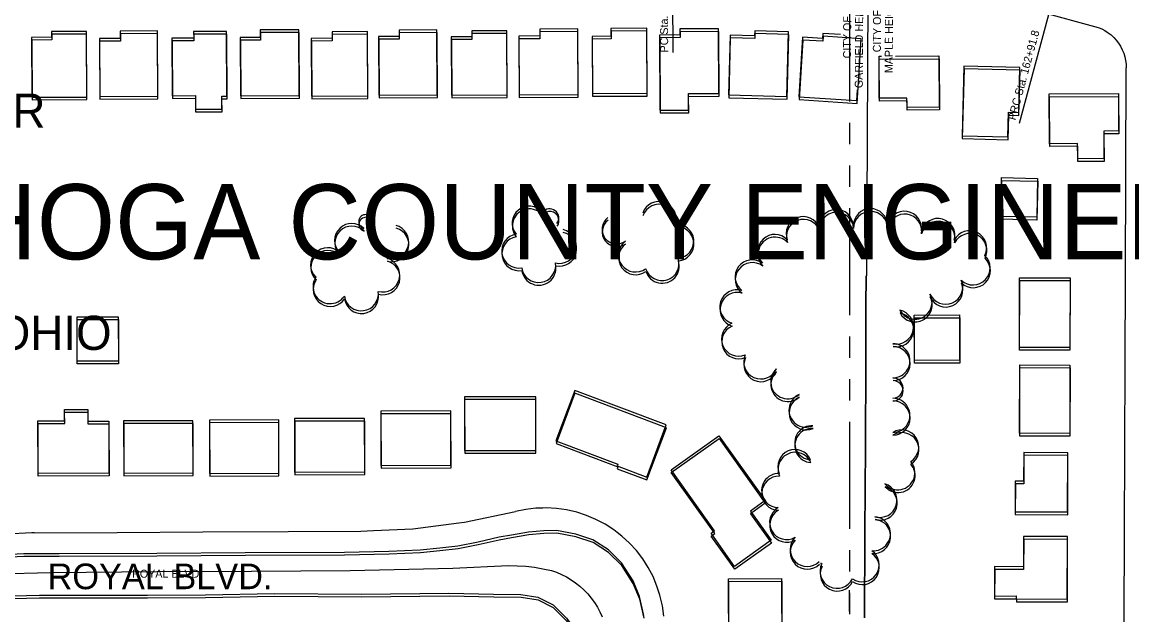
# Model space of a CAD drawing. Extents: x -25029 to 2274964, y -81170 to 687028.
# Drawn here: x 10879 to 11528, y -65673 to -65327 of the extents above; entities that cross this region are included whole.
import ezdxf

# ---------------------------------------------------------------- set-up
doc = ezdxf.new("R2010")
doc.units = 0
for name, color, linetype in [('81911BEA - GE_X_CL_50', 7, 'Continuous'), ('81911BEA - RW_X_Fee_RW', 7, 'Continuous'), ('BLDG', 7, 'Continuous'), ('DIVISIONS', 7, 'Continuous'), ('DV_X_Corp_Line', 7, 'Continuous'), ('GE_X_CL_2000', 7, 'Continuous'), ('ROAD', 7, 'Continuous'), ('ROAD-NAME', 7, 'Continuous'), ('TI_CCLOGO', 7, 'Continuous'), ('TREES', 7, 'Continuous')]:
    doc.layers.add(name, color=color, linetype=linetype)

msp = doc.modelspace()

# ---------------------------------------------------------------- linework, layer by layer
at = {"layer": '81911BEA - GE_X_CL_50'}
for p, q in [((11259.18, -65264.73), (11259.65, -65344.32)), ((11486.85, -65294.18), (11462.13, -65385.92))]:
    msp.add_line(p, q, dxfattribs=at)
at = {"layer": '81911BEA - RW_X_Fee_RW'}
for points in [[(11373.49, -65299.58), (11424.99, -65307.13), (11474.98, -65320.62), (11506.31, -65329.09)], [(11506.31, -65329.09), (11508.4, -65329.7), (11510.5, -65330.52), (11512.39, -65331.54), (11514.18, -65332.75), (11515.97, -65334.07), (11517.55, -65335.58), (11519.04, -65337.19), (11520.33, -65338.91), (11521.51, -65340.72), (11522.49, -65342.72), (11523.38, -65344.73), (11523.96, -65346.84), (11524.44, -65348.94), (11524.72, -65351.14), (11524.8, -65353.25)], [(11521.45, -66231.45), (11521.85, -66125.65), (11522.04, -66075.65), (11522.23, -66025.65), (11522.42, -65975.65), (11522.62, -65925.65), (11522.81, -65875.65), (11523, -65825.65), (11523.19, -65775.65), (11523.38, -65725.65), (11523.57, -65675.65), (11523.76, -65625.65), (11523.95, -65575.65), (11524.14, -65525.65), (11524.33, -65475.65), (11524.8, -65353.25)], [(11254.39, -65674.07), (11253.56, -65668.11), (11252.11, -65661.91), (11250.37, -65656.51), (11248.04, -65650.95), (11245.24, -65645.62), (11242, -65640.55), (11238.33, -65635.78), (11234.26, -65631.34), (11229.83, -65627.26), (11227.05, -65625.11), (11225.06, -65623.58), (11220, -65620.33), (11214.67, -65617.52), (11209.13, -65615.18), (11203.4, -65613.33), (11197.53, -65611.97), (11191.57, -65611.12), (11185.56, -65610.79), (11183.55, -65610.85), (11179.54, -65610.98), (11173.56, -65611.68), (11167.67, -65612.89)], [(11077.16, -65624.33), (11084.63, -65623.99), (11107.6, -65622.94), (11134.39, -65619.56), (11137.84, -65619.12), (11167.67, -65612.89)], [(10885.96, -65625.36), (10884.64, -65625.42), (10839.37, -65627.7), (10795.16, -65633.93), (10793.18, -65634.21), (10751.32, -65644), (10747.75, -65644.84)], [(10885.96, -65625.36), (10934.64, -65625.1), (10984.64, -65624.83), (11034.64, -65624.56), (11077.16, -65624.33)]]:
    msp.add_lwpolyline(points, dxfattribs=at)
at = {"layer": 'BLDG'}
for points in [[(10896.24, -65332.14), (10896.26, -65335.43), (10884.52, -65335.49), (10884.71, -65370.54), (10916.83, -65370.38), (10916.62, -65332.04)], [(10896.37, -65333.69), (10896.39, -65336.98), (10884.65, -65337.04), (10884.83, -65372.09), (10916.95, -65371.93), (10916.75, -65333.59)], [(10936.39, -65331.81), (10936.41, -65336.09), (10924.23, -65336.15), (10924.42, -65370), (10958.33, -65369.82), (10958.12, -65331.7)], [(10936.52, -65333.36), (10936.54, -65337.64), (10924.36, -65337.7), (10924.54, -65371.55), (10958.45, -65371.37), (10958.25, -65333.25)], [(10979.35, -65332.06), (10979.37, -65335.92), (10966.66, -65335.98), (10966.85, -65369.66), (10980.33, -65369.59), (10980.38, -65377.58), (10995.83, -65377.49), (10995.79, -65369.85), (10998.83, -65369.83), (10998.62, -65331.96)], [(10979.48, -65333.62), (10979.5, -65337.48), (10966.79, -65337.54), (10966.97, -65371.22), (10980.45, -65371.15), (10980.5, -65379.14), (10995.95, -65379.05), (10995.91, -65371.41), (10998.95, -65371.39), (10998.75, -65333.52)], [(11018.29, -65331.11), (11018.31, -65335.47), (11006.6, -65335.54), (11006.79, -65369.72), (11041.09, -65369.54), (11040.87, -65330.99)], [(11018.42, -65332.67), (11018.44, -65337.03), (11006.73, -65337.1), (11006.91, -65371.28), (11041.21, -65371.1), (11041, -65332.55)], [(11060.28, -65332.2), (11060.3, -65336.01), (11048.16, -65336.08), (11048.35, -65369.81), (11081.18, -65369.64), (11080.98, -65332.09)], [(11060.41, -65333.77), (11060.43, -65337.58), (11048.29, -65337.65), (11048.47, -65371.38), (11081.3, -65371.21), (11081.11, -65333.66)], [(11099.48, -65331.23), (11099.5, -65334.91), (11087.5, -65334.97), (11087.69, -65369.29), (11121.81, -65369.11), (11121.6, -65331.11)], [(11099.61, -65332.8), (11099.63, -65336.48), (11087.63, -65336.54), (11087.81, -65370.86), (11121.93, -65370.68), (11121.73, -65332.68)], [(11142, -65331.73), (11142.02, -65335.12), (11130.03, -65335.18), (11130.22, -65369.35), (11162.67, -65369.18), (11162.46, -65331.62)], [(11142.13, -65333.31), (11142.15, -65336.7), (11130.16, -65336.76), (11130.34, -65370.93), (11162.79, -65370.76), (11162.59, -65333.2)], [(11181.78, -65330.68), (11181.8, -65334.67), (11169.49, -65334.73), (11169.68, -65369.15), (11204.18, -65368.96), (11203.97, -65330.56)], [(11181.91, -65332.26), (11181.93, -65336.25), (11169.62, -65336.31), (11169.8, -65370.73), (11204.3, -65370.54), (11204.1, -65332.14)], [(11223.42, -65330.27), (11223.45, -65334.84), (11212.4, -65334.9), (11212.58, -65368.39), (11244.57, -65368.22), (11244.36, -65330.16)], [(11223.55, -65331.86), (11223.58, -65336.43), (11212.53, -65336.49), (11212.7, -65369.98), (11244.69, -65369.81), (11244.49, -65331.75)], [(11263.71, -65330.57), (11263.73, -65334.06), (11251.82, -65334.12), (11252.06, -65378.09), (11268.79, -65378), (11268.74, -65368.41), (11286.54, -65368.32), (11286.33, -65330.45)], [(11263.84, -65332.16), (11263.86, -65335.65), (11251.95, -65335.71), (11252.18, -65379.68), (11268.91, -65379.59), (11268.86, -65370), (11286.66, -65369.91), (11286.46, -65332.04)], [(11326.39, -65370.01), (11327.3, -65332.17), (11307.53, -65331.68), (11307.46, -65334.53), (11293.12, -65334.18), (11292.27, -65369.18)], [(11326.51, -65371.61), (11327.43, -65333.77), (11307.66, -65333.28), (11307.59, -65336.13), (11293.25, -65335.78), (11292.39, -65370.77)], [(11367.45, -65374.09), (11369.87, -65336.27), (11347.54, -65334.84), (11347.35, -65337.78), (11335.67, -65337.03), (11333.44, -65371.91)], [(11415.44, -65347.96), (11415.6, -65377.97), (11396.75, -65378.07), (11396.72, -65372.67), (11380.5, -65372.75), (11380.37, -65348.14)], [(11455.61, -65393.77), (11455.97, -65379.34), (11461.99, -65379.48), (11462.65, -65353.1), (11429.87, -65352.28), (11428.85, -65393.09)], [(11455.73, -65395.38), (11456.09, -65380.95), (11462.11, -65381.1), (11462.78, -65354.72), (11430, -65353.89), (11428.97, -65394.7)], [(11520.27, -65368.39), (11520.39, -65390.23), (11511.65, -65390.28), (11511.73, -65406.43), (11496.48, -65406.51), (11496.43, -65397.6), (11479.95, -65397.69), (11479.79, -65368.61)], [(11520.39, -65370.01), (11520.51, -65391.85), (11511.77, -65391.9), (11511.85, -65408.05), (11496.6, -65408.13), (11496.55, -65399.22), (11480.07, -65399.31), (11479.91, -65370.23)], [(11473.01, -65418), (11472.5, -65440.73), (11451.45, -65440.28), (11451.96, -65417.54)], [(11473.13, -65419.62), (11472.62, -65442.35), (11451.57, -65441.89), (11452.08, -65419.15)], [(11491.96, -65476.18), (11491.83, -65516.93), (11462.38, -65516.84), (11462.5, -65476.09)], [(11492.07, -65477.8), (11491.94, -65518.55), (11462.49, -65518.46), (11462.61, -65477.71)], [(10935.27, -65499), (10935.34, -65524.96), (10911.19, -65525.02), (10911.12, -65499.06)], [(10935.38, -65500.55), (10935.45, -65526.51), (10911.3, -65526.57), (10911.23, -65500.61)], [(11427.34, -65497.88), (11427.4, -65524.41), (11400.95, -65524.48), (11400.89, -65497.95)], [(11427.45, -65499.49), (11427.51, -65526.02), (11401.06, -65526.09), (11401, -65499.56)], [(11491.91, -65527.19), (11491.8, -65567.22), (11462.43, -65567.13), (11462.54, -65527.1)], [(11492.02, -65528.81), (11491.9, -65568.84), (11462.53, -65568.75), (11462.65, -65528.72)], [(11137.8, -65577.27), (11179.49, -65577.16), (11179.41, -65545.76), (11137.71, -65545.87)], [(11137.9, -65578.85), (11179.59, -65578.74), (11179.51, -65547.34), (11137.81, -65547.45)], [(11191.21, -65571.55), (11227.41, -65585.18), (11227, -65586.26), (11244.33, -65592.79), (11255.83, -65562.27), (11202.3, -65542.11)], [(11191.31, -65573.13), (11227.51, -65586.77), (11227.1, -65587.85), (11244.43, -65594.38), (11255.93, -65563.86), (11202.4, -65543.69)], [(10903.8, -65559.81), (10903.78, -65553.24), (10917.39, -65553.2), (10917.41, -65560.07), (10929.65, -65560.04), (10929.73, -65590.55), (10888.31, -65590.66), (10888.23, -65559.85)], [(11088.85, -65585.97), (11129.82, -65585.86), (11129.73, -65554.08), (11088.77, -65554.2)], [(10903.9, -65561.36), (10903.88, -65554.79), (10917.49, -65554.75), (10917.51, -65561.62), (10929.75, -65561.59), (10929.83, -65592.1), (10888.41, -65592.21), (10888.33, -65561.4)], [(10938.43, -65590.41), (10979, -65590.29), (10978.92, -65559.77), (10938.35, -65559.89)], [(10988.63, -65590.66), (11029.16, -65590.55), (11029.08, -65559.28), (10988.55, -65559.38)], [(10988.73, -65592.22), (11029.26, -65592.11), (11029.18, -65560.84), (10988.65, -65560.94)], [(11038.43, -65589.86), (11079.42, -65589.74), (11079.34, -65558.4), (11038.35, -65558.52)], [(11038.53, -65591.42), (11079.52, -65591.31), (11079.44, -65559.97), (11038.45, -65560.08)], [(11088.95, -65587.54), (11129.92, -65587.44), (11129.83, -65555.66), (11088.87, -65555.77)], [(10938.53, -65591.96), (10979.1, -65591.85), (10979.02, -65561.33), (10938.45, -65561.44)], [(11286.59, -65568.55), (11313.59, -65606.51), (11305, -65612.62), (11317.19, -65629.75), (11295.75, -65645), (11281.99, -65625.65), (11284.07, -65624.17), (11258.64, -65588.42)], [(11286.69, -65570.14), (11313.69, -65608.11), (11305.09, -65614.22), (11317.28, -65631.35), (11295.84, -65646.6), (11282.08, -65627.24), (11284.16, -65625.76), (11258.74, -65590.01)], [(11464.88, -65578.4), (11464.83, -65595.07), (11459.92, -65595.05), (11459.88, -65613.04), (11490.54, -65613.14), (11490.64, -65578.48)], [(11464.98, -65580.02), (11464.93, -65596.69), (11460.02, -65596.67), (11459.97, -65614.66), (11490.63, -65614.76), (11490.74, -65580.1)], [(11464.8, -65627.5), (11464.74, -65645.19), (11447.81, -65645.15), (11447.76, -65662.41), (11460.5, -65662.32), (11460.54, -65664.03), (11490.35, -65664.12), (11490.46, -65627.58)], [(11464.89, -65629.12), (11464.83, -65646.81), (11447.9, -65646.76), (11447.85, -65664.02), (11460.59, -65663.94), (11460.63, -65665.65), (11490.44, -65665.74), (11490.55, -65629.2)], [(11323.27, -65652.11), (11323.38, -65693.21), (11292.35, -65693.3), (11292.25, -65652.2)], [(11323.36, -65653.71), (11323.47, -65694.81), (11292.44, -65694.89), (11292.34, -65653.79)]]:
    msp.add_lwpolyline(points, close=True, dxfattribs=at)
for points in [[(11357.77, -65333.9), (11347.41, -65333.24), (11347.22, -65336.18), (11335.54, -65335.43), (11333.32, -65370.31), (11367.33, -65372.49), (11367.73, -65366.14)], [(11389.97, -65346.48), (11415.31, -65346.35), (11415.48, -65376.36), (11396.63, -65376.46), (11396.6, -65371.06), (11380.38, -65371.14), (11380.24, -65346.53), (11381.7, -65346.53)]]:
    msp.add_lwpolyline(points, dxfattribs=at)
at = {"layer": 'DIVISIONS'}
for p, q in [((11363.14, -65372.95), (11363.14, -65310.45)), ((11363.14, -65397.95), (11363.14, -65385.45)), ((11363.14, -65422.95), (11363.14, -65410.45)), ((11363.14, -65497.95), (11363.14, -65435.45)), ((11363.14, -65522.95), (11363.14, -65510.45)), ((11363.14, -65547.95), (11363.14, -65535.45)), ((11363.14, -65622.95), (11363.14, -65560.45)), ((11363.14, -65647.95), (11363.14, -65635.45)), ((11363.05, -65671.35), (11363.05, -65658.85)), ((11363.14, -65672.95), (11363.14, -65660.45))]:
    msp.add_line(p, q, dxfattribs=at)
at = {"layer": 'DV_X_Corp_Line'}
for p, q in [((11373.07, -65475.05), (11373.86, -65299.58)), ((11372.7, -65475.05), (11372.62, -65492.74)), ((11372.7, -65475.05), (11372.62, -65492.74)), ((11372.62, -65492.74), (11372.7, -65475.05)), ((11372.62, -65492.74), (11372.7, -65475.05)), ((11372.61, -65495.51), (11372.47, -65525.05)), ((11372.61, -65495.51), (11372.47, -65525.05)), ((11372.47, -65525.05), (11372.61, -65495.51)), ((11372.47, -65525.05), (11372.61, -65495.51)), ((11372.62, -65492.74), (11372.61, -65495.51)), ((11372.62, -65492.74), (11372.61, -65495.51)), ((11372.61, -65495.51), (11372.62, -65492.74)), ((11372.61, -65495.51), (11372.62, -65492.74)), ((11372.47, -65525.05), (11372.25, -65575.05)), ((11372.47, -65525.05), (11372.25, -65575.05)), ((11372.25, -65575.05), (11372.47, -65525.05)), ((11372.25, -65575.05), (11372.47, -65525.05)), ((11372.25, -65575.05), (11372.02, -65625.05)), ((11372.25, -65575.05), (11372.02, -65625.05)), ((11372.02, -65625.05), (11372.25, -65575.05)), ((11372.02, -65625.05), (11372.25, -65575.05)), ((11372.02, -65625.05), (11372.01, -65626.81)), ((11372.02, -65625.05), (11372.01, -65626.81)), ((11372.01, -65626.81), (11372.02, -65625.05)), ((11372.01, -65626.81), (11372.02, -65625.05)), ((11372.01, -65626.81), (11371.79, -65675.05)), ((11372.01, -65626.81), (11371.79, -65675.05)), ((11371.79, -65675.05), (11372.01, -65626.81)), ((11371.79, -65675.05), (11372.01, -65626.81))]:
    msp.add_line(p, q, dxfattribs=at)
at = {"layer": 'GE_X_CL_2000'}
msp.add_lwpolyline([(10864.66, -65649.43), (10895.77, -65648.49), (10957.71, -65648.04), (11013.26, -65647.86), (11070.83, -65647.5), (11130.9, -65646), (11163.49, -65644.43), (11168.56, -65644.6), (11173.62, -65644.97), (11178.66, -65645.55), (11183.67, -65646.34), (11188.64, -65647.34), (11191.65, -65648.42), (11194.58, -65649.7), (11197.42, -65651.17), (11200.16, -65652.83), (11202.78, -65654.66), (11205.28, -65656.66), (11207.63, -65658.82), (11209.85, -65661.13), (11211.9, -65663.58), (11213.79, -65666.17), (11215.5, -65668.87), (11217.03, -65671.68), (11218.37, -65674.58)], dxfattribs=at)
at = {"layer": 'ROAD'}
for points in [[(11242.71, -65673.66), (11240.19, -65662.56), (11236.4, -65653.44), (11229.62, -65642.92), (11221.94, -65635.33), (11212.86, -65629.42), (11202.88, -65626.07), (11191.64, -65624.08), (11184.13, -65624.13), (11175.23, -65624.92), (11165.2, -65626.75), (11158.05, -65628), (11145.69, -65630.81), (11133.9, -65633.13), (11123.25, -65634.29), (11111.91, -65635.55), (11093.56, -65636.3), (11067.52, -65636.91), (11009.5, -65637.15), (10957.74, -65637.44), (10900.66, -65637.68), (10880, -65637.66), (10864.03, -65638.44)], [(11242.8, -65675.25), (11240.28, -65664.15), (11236.49, -65655.03), (11229.71, -65644.51), (11222.03, -65636.92), (11212.95, -65631.01), (11202.97, -65627.65), (11191.73, -65625.66), (11184.22, -65625.71), (11175.32, -65626.5), (11165.29, -65628.33), (11158.14, -65629.58), (11145.78, -65632.39), (11133.99, -65634.71), (11123.34, -65635.86), (11112, -65637.12), (11093.65, -65637.87), (11067.61, -65638.48), (11009.59, -65638.71), (10957.83, -65638.99), (10900.75, -65639.23), (10880.09, -65639.2), (10864.12, -65639.98)], [(10866.36, -65662.44), (10889.14, -65661.84), (10917.68, -65661.82), (10952.29, -65661.86), (10986.28, -65661.69), (11026.66, -65660.85), (11077.48, -65661.23), (11128.62, -65660.63), (11154.83, -65661.32), (11170.79, -65661.48)], [(10866.45, -65663.98), (10889.23, -65663.39), (10917.77, -65663.37), (10952.38, -65663.41), (10986.37, -65663.25), (11026.75, -65662.41), (11077.57, -65662.8), (11128.71, -65662.2), (11154.92, -65662.9), (11170.88, -65663.06)], [(11170.79, -65661.48), (11180.73, -65662.96), (11189.63, -65667.5), (11197.38, -65675.27), (11203.06, -65682.97), (11206.28, -65692.14), (11206.57, -65701.09), (11206.87, -65721.37), (11206.36, -65791.09), (11206.32, -65894.73)], [(11170.88, -65663.06), (11180.82, -65664.54), (11189.72, -65669.08), (11197.47, -65676.85), (11203.15, -65684.55), (11206.37, -65693.72), (11206.65, -65702.67), (11206.95, -65722.95), (11206.43, -65792.67), (11206.38, -65896.31)]]:
    msp.add_lwpolyline(points, dxfattribs=at)
at = {"layer": 'TREES'}
for centre, radius, start, end in [((11175.64, -65444.26), 10, 39.35724, 219.35724), ((11175.75, -65445.85), 10, 39.35024, 219.35024), ((11187.62, -65441.14), 5.33, 322.84668, 142.84668), ((11187.73, -65442.73), 5.33, 322.83968, 142.83968), ((11251.52, -65441.53), 10, 340.93451, 160.93451), ((11251.63, -65443.12), 10, 340.92751, 160.92751), ((11355.26, -65446.22), 10, 3.29084, 183.29084), ((11375.24, -65445.69), 10, 359.75526, 179.75526), ((11375.36, -65447.3), 10, 359.74826, 179.74826), ((11395.13, -65447.24), 10, 351.30133, 171.30133), ((11080, -65443.32), 4.13, 74.61269, 254.61269), ((11080.11, -65444.89), 4.13, 74.60569, 254.60569), ((11226.79, -65447.79), 8.59, 126.35379, 306.35379), ((11226.9, -65449.38), 8.59, 126.34679, 306.34679), ((11335.93, -65450.34), 10, 20.7909, 200.7909), ((11336.04, -65451.95), 10, 20.7839, 200.7839), ((11355.37, -65447.83), 10, 3.28384, 183.28384), ((11395.24, -65448.85), 10, 351.29433, 171.29433), ((11414.65, -65451.44), 10, 344.44166, 164.44166), ((11414.76, -65453.05), 10, 344.43466, 164.43466), ((11071.79, -65454.33), 10, 44.69663, 224.69663), ((11071.9, -65455.91), 10, 44.68963, 224.68963), ((11095.13, -65455.17), 10, 254.90601, 74.90601), ((11095.24, -65456.74), 10, 254.89901, 74.89901), ((11193.24, -65457.74), 10, 257.13644, 77.13644), ((11193.35, -65459.33), 10, 257.12944, 77.12944), ((11261.88, -65454.75), 10, 275.19878, 95.19878), ((11261.99, -65456.35), 10, 275.19178, 95.19178), ((11433.21, -65458.61), 10, 333.29459, 153.29459), ((11433.32, -65460.23), 10, 333.28759, 153.28759), ((11169.56, -65460.47), 10, 99.52929, 279.52929), ((11169.67, -65462.05), 10, 99.52229, 279.52229), ((11237.81, -65462.76), 10, 126.35379, 306.35379), ((11237.92, -65464.35), 10, 126.34679, 306.34679), ((11319.33, -65460.78), 10, 43.53067, 223.53067), ((11319.44, -65462.38), 10, 43.52367, 223.52367), ((11057.75, -65468.57), 10, 46.10501, 226.10501), ((11057.86, -65470.14), 10, 46.09801, 226.09801), ((11435.25, -65470.35), 10, 226.38455, 46.38455), ((11089.92, -65474.48), 10, 254.90601, 74.90601), ((11090.03, -65476.05), 10, 254.89901, 74.89901), ((11181.12, -65468.91), 10, 188.15429, 8.15429), ((11181.22, -65470.5), 10, 188.14729, 8.14729), ((11253.26, -65467.76), 10, 197.76817, 17.76817), ((11253.37, -65469.36), 10, 197.76117, 17.76117), ((11306.05, -65475.65), 10, 52.94293, 232.94293), ((11306.16, -65477.25), 10, 52.93593, 232.93593), ((11435.36, -65471.96), 10, 226.37755, 46.37755), ((11059.16, -65481.3), 10, 146.50921, 326.50921), ((11059.26, -65482.87), 10, 146.50221, 326.50221), ((11419.2, -65481.62), 10, 203.79181, 23.79181), ((11419.31, -65483.24), 10, 203.78481, 23.78481), ((11077.41, -65485.47), 10, 187.70888, 7.70888), ((11077.51, -65487.05), 10, 187.70188, 7.70188), ((11297.13, -65493.2), 10, 73.16124, 253.16124), ((11297.24, -65494.8), 10, 73.15424, 253.15424), ((11401.25, -65490.39), 10, 208.28901, 28.28901), ((11401.35, -65492.01), 10, 208.28201, 28.28201), ((11390.4, -65504.92), 10, 258.20699, 78.20699), ((11390.5, -65506.53), 10, 258.19999, 78.19999), ((11298.12, -65511.98), 10, 112.87858, 292.87858), ((11298.22, -65513.58), 10, 112.87158, 292.87158), ((11388.34, -65524.71), 10, 269.93935, 89.93935), ((11311.11, -65525.34), 10, 155.50326, 335.50326), ((11388.44, -65526.32), 10, 269.93235, 89.93235), ((11311.21, -65526.95), 10, 155.49626, 335.49626), ((11326.87, -65536.95), 10, 131.74111, 311.74111), ((11326.97, -65538.56), 10, 131.73411, 311.73411), ((11388.33, -65540.65), 5.94, 269.93935, 89.93935), ((11388.42, -65542.26), 5.94, 269.93235, 89.93235), ((11337.56, -65553.56), 10, 113.81758, 293.81758), ((11337.66, -65555.17), 10, 113.81058, 293.81058), ((11388.31, -65556.59), 10, 269.93935, 89.93935), ((11388.41, -65558.2), 10, 269.93235, 89.93235), ((11340.93, -65572.69), 10, 86.13431, 266.13431), ((11341.02, -65574.29), 10, 86.12731, 266.12731), ((11393.53, -65575.11), 10, 301.57637, 121.57637), ((11393.63, -65576.72), 10, 301.56937, 121.56937), ((11331.08, -65586.64), 10, 23.41803, 203.41803), ((11331.17, -65588.24), 10, 23.41103, 203.41103), ((11391.24, -65590.2), 10, 221.11881, 41.11881), ((11391.33, -65591.82), 10, 221.11181, 41.11181), ((11321.59, -65600.61), 10, 88.21618, 268.21618), ((11321.68, -65602.21), 10, 88.20918, 268.20918), ((11380.79, -65606.35), 10, 253.07173, 73.07173), ((11380.88, -65607.96), 10, 253.06473, 73.06473), ((11326.22, -65619.3), 10, 119.61933, 299.61933), ((11326.31, -65620.9), 10, 119.61233, 299.61233), ((11376.93, -65625.87), 10, 264.56807, 84.56807), ((11377.02, -65627.48), 10, 264.56107, 84.56107), ((11338.23, -65635.07), 10, 134.95104, 314.95104), ((11338.31, -65636.67), 10, 134.94404, 314.94404), ((11370.34, -65644.08), 10, 235.60898, 55.60898), ((11370.42, -65645.68), 10, 235.60198, 55.60198), ((11355.75, -65647.85), 10, 153.42994, 333.42994), ((11355.83, -65649.46), 10, 153.42294, 333.42294), ((11346.54, -65643.19), 0.325, 142.79955, 322.79955), ((11346.63, -65644.79), 0.325, 142.79255, 322.79255)]:
    msp.add_arc(centre, radius, start, end, dxfattribs=at)

# ---------------------------------------------------------------- texts
at = {"layer": '81911BEA - GE_X_CL_50'}
for s, rotation, p in [('PC Sta. 160+60.8', 90.33894, (11256.92, -65344.32)), ('GARFIELD HEIGHTS', 89.6508, (11370.72, -65365.2)), ('MAPLE HEIGHTS', 89.6508, (11388.2, -65356.41)), ('CITY OF', 89.6508, (11381.31, -65344.23)), ('CITY OF', 89.6508, (11363.86, -65347.78)), ('PRC Sta. 162+91.8', 74.92189, (11460.06, -65384.29))]:
    msp.add_text(s, height=4.68, rotation=rotation, dxfattribs=at).set_placement(p)
at = {"layer": 'ROAD-NAME'}
msp.add_text('ROYAL BLVD.', height=15, dxfattribs=at).set_placement((10893.91, -65658.34))
msp.add_text('ROYAL BLVD.', height=4.68, rotation=0.007, dxfattribs=at).set_placement((10943.35, -65651.63))
at = {"layer": 'TI_CCLOGO'}
for s, height, p in [('PREPARED FOR', 20, (10681.64, -65388.36)), ('CUYAHOGA COUNTY ENGINEER', 44, (10681.64, -65465.36)), ('CLEVELAND , OHIO', 20, (10681.64, -65518.36))]:
    msp.add_text(s, height=height, dxfattribs=at).set_placement(p)

doc.saveas('drawing.dxf')
